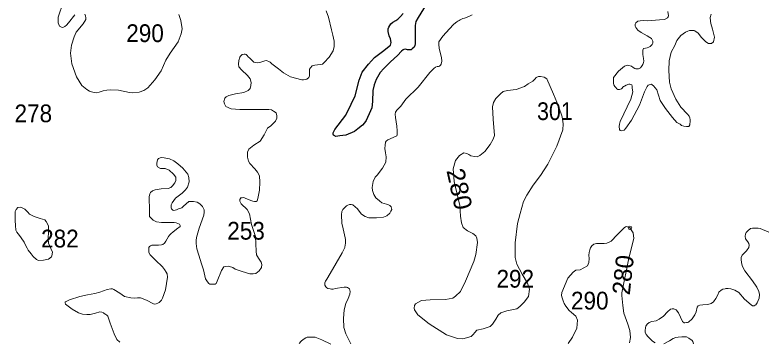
# Model space of a CAD drawing. Extents: x 445.4 to 500, y 8728.7 to 8784.
# Drawn here: x 493.2 to 500, y 8760.15 to 8763.1 of the extents above; entities that cross this region are included whole.
import ezdxf
from ezdxf.enums import TextEntityAlignment as Align

# ---------------------------------------------------------------- set-up
doc = ezdxf.new("R2010")
doc.units = 0
doc.header["$LTSCALE"] = 0.064
doc.header["$PDMODE"] = 32
doc.header["$PDSIZE"] = 0.032
doc.layers.add('1', color=7, linetype='Continuous', lineweight=25)
doc.layers.add('2', color=7, linetype='Continuous', lineweight=13)
doc.layers.add('21', color=7, linetype='Continuous')
doc.layers.add('61', color=7, linetype='Continuous')

msp = doc.modelspace()

# ---------------------------------------------------------------- linework, layer by layer
at = {"layer": '1'}
msp.add_lwpolyline([(496.9312, 8763.2318), (496.8349, 8763.0758), (496.8136, 8763.0385), (496.8081, 8763.0023), (496.8067, 8762.966), (496.8081, 8762.9298), (496.8081, 8762.8365), (496.8053, 8762.8212), (496.7969, 8762.8072), (496.7816, 8762.7919), (496.7718, 8762.7821), (496.7579, 8762.7821), (496.7369, 8762.7835), (496.7202, 8762.7891), (496.7063, 8762.7877), (496.6979, 8762.7821), (496.6839, 8762.771), (496.6491, 8762.7334), (496.5859, 8762.674), (496.5232, 8762.6155), (496.4911, 8762.5807), (496.4562, 8762.5166), (496.4381, 8762.4692), (496.4255, 8762.4177), (496.4214, 8762.3188), (496.4157, 8762.2618), (496.4032, 8762.2339), (496.3641, 8762.1476), (496.3502, 8762.1267), (496.3306, 8762.1044), (496.2902, 8762.071), (496.2609, 8762.0473), (496.1828, 8762.0152), (496.1284, 8762.0083), (496.1089, 8762.0055), (496.0894, 8762.0041), (496.081, 8762.0083), (496.0698, 8762.0152), (496.0684, 8762.0236), (496.0684, 8762.0347), (496.0824, 8762.0654), (496.1828, 8762.1949), (496.2302, 8762.2925), (496.2651, 8762.3701), (496.3028, 8762.5108), (496.3279, 8762.5819), (496.3865, 8762.6543), (496.4409, 8762.7156), (496.5137, 8762.7697), (496.5835, 8762.8268), (496.5904, 8762.8491), (496.5835, 8762.8839), (496.5723, 8762.909), (496.5639, 8762.9494), (496.5639, 8762.9717), (496.5695, 8762.9884), (496.5779, 8763.0037), (496.589, 8763.0191), (496.6044, 8763.033), (496.6323, 8763.0483), (496.6518, 8763.0609), (496.6755, 8763.0832), (496.6992, 8763.1096)], dxfattribs=at)
at = {"layer": '2'}
for points in [[(493.6321, 8763.2093), (493.5868, 8763.0783), (493.5853, 8763.0283), (493.5962, 8762.9972), (493.6149, 8762.9878), (493.629, 8762.9862), (493.6462, 8762.9925), (493.6618, 8763.0065), (493.679, 8763.0283), (493.7367, 8763.0985)], [(496.004, 8763.1343), (496.0251, 8763.0768)], [(499.089, 8763.1294), (499.094, 8763.0893), (499.0915, 8763.0805), (499.084, 8763.0705), (499.084, 8763.0705), (499.0589, 8763.0555), (499.0125, 8763.053), (498.9007, 8763.0459), (498.8644, 8763.0484), (498.8393, 8763.0446), (498.8155, 8763.0409), (498.8155, 8763.0409), (498.7992, 8763.0283), (498.7992, 8763.0283), (498.7916, 8763.0158), (498.7941, 8762.997), (498.7992, 8762.9845), (498.8167, 8762.9607), (498.8468, 8762.9394), (498.9007, 8762.9093), (498.9258, 8762.8955), (498.9409, 8762.8855), (498.9459, 8762.8742), (498.9509, 8762.8617), (498.9509, 8762.8429), (498.9459, 8762.8316), (498.9296, 8762.8128), (498.9158, 8762.8091), (498.9007, 8762.8028), (498.8857, 8762.7991), (498.8669, 8762.7941), (498.8669, 8762.7941), (498.8631, 8762.7815), (498.8619, 8762.7665), (498.8619, 8762.7427), (498.8694, 8762.7064), (498.8721, 8762.6804), (498.8683, 8762.6691), (498.8633, 8762.6503), (498.8508, 8762.6328), (498.842, 8762.6215), (498.8219, 8762.6128), (498.8131, 8762.6115), (498.7993, 8762.6128), (498.7906, 8762.6153), (498.7743, 8762.6253), (498.7605, 8762.6366), (498.7354, 8762.6428), (498.7241, 8762.6466), (498.6977, 8762.6378), (498.6438, 8762.5902), (498.5987, 8762.5338), (498.5962, 8762.5163), (498.5962, 8762.4937), (498.5987, 8762.48), (498.6012, 8762.4674), (498.6087, 8762.4537), (498.6187, 8762.4436)], [(493.8273, 8763.1048), (493.8335, 8763.0892), (493.8366, 8763.0705), (493.8351, 8763.058), (493.8101, 8763.0174), (493.7492, 8762.9426), (493.7305, 8762.9005), (493.707, 8762.826), (493.6976, 8762.7542), (493.7086, 8762.6575), (493.7523, 8762.5406), (493.7991, 8762.4626), (493.8428, 8762.4251), (493.8695, 8762.4116), (493.8866, 8762.4054), (493.9101, 8762.3992), (493.935, 8762.396), (493.9553, 8762.4007), (493.9913, 8762.4148), (494.024, 8762.421), (494.0584, 8762.4225), (494.1313, 8762.4203), (494.2297, 8762.3985), (494.2594, 8762.397), (494.3156, 8762.4032), (494.3593, 8762.4157), (494.3952, 8762.4406), (494.4592, 8762.5139), (494.5139, 8762.595), (494.5576, 8762.6917), (494.5954, 8762.7538), (494.6673, 8762.8567), (494.6969, 8762.9269), (494.7047, 8762.9737), (494.6938, 8763.0485), (494.6751, 8763.1031)], [(496.0251, 8763.0768), (496.0533, 8762.9643), (496.0652, 8762.9169), (496.0769, 8762.8618), (496.0769, 8762.8137), (496.0687, 8762.7751), (496.0311, 8762.7177), (495.9861, 8762.6689), (495.972, 8762.6548), (495.9509, 8762.6513), (495.9016, 8762.6466), (495.8769, 8762.6384), (495.8617, 8762.622), (495.8617, 8762.622), (495.8535, 8762.6103), (495.8523, 8762.5892), (495.8535, 8762.5646), (495.8523, 8762.5494), (495.8464, 8762.5329), (495.8288, 8762.5201), (495.8159, 8762.5165), (495.7983, 8762.513), (495.7831, 8762.5142), (495.6834, 8762.5388), (495.62, 8762.5751), (495.5754, 8762.6138), (495.5149, 8762.6576), (495.4997, 8762.6728), (495.4856, 8762.6799), (495.4727, 8762.6846), (495.4621, 8762.6869), (495.4492, 8762.6846), (495.407, 8762.6693), (495.3882, 8762.6658), (495.3694, 8762.6681), (495.3518, 8762.6717), (495.3166, 8762.708), (495.3014, 8762.7209), (495.2908, 8762.7338), (495.2815, 8762.7408), (495.2732, 8762.7443), (495.2627, 8762.7455), (495.2463, 8762.7408), (495.2322, 8762.7279), (495.2263, 8762.7185), (495.2158, 8762.6869), (495.2134, 8762.6541), (495.2158, 8762.6318), (495.2392, 8762.6025), (495.2955, 8762.551), (495.318, 8762.5233), (495.3262, 8762.4905), (495.325, 8762.4612), (495.3168, 8762.4354), (495.3016, 8762.4166), (495.2605, 8762.3979), (495.1849, 8762.3869), (495.1263, 8762.3717), (495.1005, 8762.3588), (495.0887, 8762.347), (495.0805, 8762.3178), (495.0852, 8762.2978), (495.0981, 8762.2732), (495.1462, 8762.2521), (495.226, 8762.2451), (495.3375, 8762.2463), (495.4384, 8762.2474), (495.486, 8762.2471), (495.5094, 8762.2424), (495.5294, 8762.2307), (495.5528, 8762.2154), (495.5599, 8762.1896), (495.5575, 8762.1674), (495.547, 8762.1416), (495.5036, 8762.0994), (495.4742, 8762.0771), (495.4437, 8762.0162), (495.4074, 8761.96), (495.3499, 8761.926), (495.3072, 8761.8876), (495.2955, 8761.8607), (495.2932, 8761.8173), (495.3026, 8761.781), (495.3155, 8761.7587), (495.3589, 8761.7119), (495.3847, 8761.6814), (495.4023, 8761.6486), (495.4058, 8761.59), (495.4035, 8761.5187), (495.3918, 8761.4578), (495.3859, 8761.4332), (495.3824, 8761.4226), (495.373, 8761.4179), (495.3566, 8761.4168), (495.3437, 8761.4203), (495.3015, 8761.4355), (495.2674, 8761.4496), (495.2557, 8761.4543), (495.2451, 8761.4508), (495.2346, 8761.4496), (495.2346, 8761.4496)], [(497.0362, 8762.6442), (497.0407, 8762.6531), (497.0484, 8762.681), (497.0455, 8762.7151), (497.0232, 8762.7953), (497.0202, 8762.8339), (497.0217, 8762.8547), (497.0574, 8762.9081), (497.1183, 8762.9735), (497.154, 8763.0121), (497.1718, 8763.0255), (497.1822, 8763.0359), (497.1926, 8763.0433), (497.203, 8763.0492), (497.2135, 8763.0552), (497.2253, 8763.0611), (497.2387, 8763.0656), (497.2521, 8763.07), (497.2926, 8763.0843), (497.3233, 8763.0987)], [(498.6187, 8762.4436), (498.6263, 8762.4324), (498.635, 8762.4273), (498.6513, 8762.4273), (498.6702, 8762.4324), (498.689, 8762.4537), (498.6952, 8762.4574), (498.7115, 8762.4649), (498.7366, 8762.4737), (498.7454, 8762.4749), (498.7617, 8762.4674), (498.7655, 8762.4562), (498.7667, 8762.4374), (498.7705, 8762.4051), (498.7542, 8762.34), (498.6576, 8762.1383), (498.6526, 8762.1132), (498.6488, 8762.0919), (498.6501, 8762.0669), (498.6576, 8762.0569), (498.6739, 8762.0531), (498.6927, 8762.0606), (498.709, 8762.0769), (498.7604, 8762.1508), (498.8319, 8762.2836), (498.8783, 8762.4064), (498.9026, 8762.4531), (498.9114, 8762.4643), (498.9114, 8762.4643), (498.939, 8762.4731), (498.9452, 8762.4694), (498.959, 8762.4581), (498.9891, 8762.4243), (499.0192, 8762.3278), (499.0669, 8762.2539), (499.1284, 8762.1724), (499.1701, 8762.1293), (499.1977, 8762.113), (499.2115, 8762.103), (499.2328, 8762.0967), (499.2554, 8762.093), (499.2767, 8762.0917), (499.2767, 8762.0917), (499.2855, 8762.1067), (499.2868, 8762.118), (499.2893, 8762.1355), (499.2893, 8762.1518), (499.2855, 8762.1706), (499.2793, 8762.1857), (499.2642, 8762.2045), (499.2065, 8762.2671), (499.1597, 8762.3394), (499.117, 8762.4321), (499.102, 8762.491), (499.0957, 8762.5962), (499.1006, 8762.6847), (499.1182, 8762.7612), (499.1495, 8762.8238), (499.1684, 8762.8677), (499.206, 8762.9115), (499.2461, 8762.9441), (499.2687, 8762.9516), (499.2825, 8762.9566), (499.2963, 8762.9579), (499.3239, 8762.9579), (499.3327, 8762.9554), (499.3603, 8762.9341), (499.3904, 8762.894), (499.4301, 8762.8543), (499.4552, 8762.8406), (499.4727, 8762.8393), (499.4828, 8762.8406), (499.5003, 8762.8556), (499.5079, 8762.8969), (499.4903, 8762.9709), (499.4752, 8763.0222), (499.474, 8763.041), (499.4702, 8763.0748), (499.4778, 8763.1036)], [(496.1821, 8760.2236), (496.1648, 8760.2812), (496.1601, 8760.3629), (496.1664, 8760.4398), (496.1821, 8760.4978), (496.2025, 8760.5418), (496.2182, 8760.5826), (496.2198, 8760.6061), (496.2147, 8760.6306), (496.1955, 8760.6419), (496.1877, 8760.6462), (496.1668, 8760.6453), (496.1451, 8760.6427), (496.105, 8760.6349), (496.0876, 8760.6323), (496.0685, 8760.628), (496.0528, 8760.6271), (496.0415, 8760.6288), (496.0189, 8760.6332), (496.0093, 8760.6401), (496.0015, 8760.6471), (495.9936, 8760.6645), (495.9928, 8760.6845), (495.998, 8760.7001), (496.0102, 8760.7158), (496.0415, 8760.7688), (496.1495, 8760.9536), (496.1714, 8761.0011), (496.1766, 8761.0255), (496.1792, 8761.0385), (496.1801, 8761.0516), (496.1792, 8761.0733), (496.1757, 8761.0881), (496.1583, 8761.1706), (496.147, 8761.2219), (496.1418, 8761.2973), (496.1452, 8761.326), (496.1548, 8761.3451), (496.1679, 8761.3573), (496.1766, 8761.3669), (496.1879, 8761.3773), (496.2009, 8761.3834), (496.2157, 8761.3886), (496.2288, 8761.3903), (496.2453, 8761.386), (496.2871, 8761.3512), (496.3193, 8761.3069), (496.3315, 8761.2956), (496.3576, 8761.2808), (496.3889, 8761.2704), (496.4028, 8761.2695), (496.4577, 8761.2704), (496.5217, 8761.2744), (496.5374, 8761.2805), (496.5504, 8761.2875), (496.5774, 8761.3109), (496.5887, 8761.3309), (496.5966, 8761.3457), (496.5948, 8761.3577), (496.5896, 8761.369), (496.5774, 8761.382), (496.5678, 8761.3864), (496.5487, 8761.3942), (496.5061, 8761.4055), (496.486, 8761.4229), (496.453, 8761.449), (496.4347, 8761.4803), (496.4225, 8761.515), (496.419, 8761.542), (496.4286, 8761.5985), (496.4469, 8761.635), (496.4643, 8761.6556), (496.513, 8761.7182), (496.5426, 8761.7712), (496.5461, 8761.819), (496.5384, 8761.8569), (496.534, 8761.8934), (496.5357, 8761.9256), (496.541, 8761.9508), (496.5453, 8761.9612), (496.5619, 8761.9725), (496.6097, 8761.9951), (496.6429, 8762.0079), (496.6444, 8762.0183), (496.6444, 8762.0348), (496.6444, 8762.0542), (496.6414, 8762.0946), (496.6295, 8762.1733), (496.6265, 8762.2032), (496.6309, 8762.2212), (496.6429, 8762.2406), (496.6773, 8762.2765), (496.7223, 8762.3393), (496.834, 8762.4467), (496.9411, 8762.5789), (496.9753, 8762.616), (496.9901, 8762.6279), (497.0065, 8762.6323), (497.0184, 8762.6338), (497.0258, 8762.6368), (497.0362, 8762.6442)], [(495.2346, 8761.4496), (495.2264, 8761.4343), (495.2264, 8761.4191), (495.2358, 8761.3945), (495.2897, 8761.3441), (495.312, 8761.3066), (495.3296, 8761.2094), (495.366, 8761.1029), (495.3731, 8760.9681), (495.3742, 8760.9353), (495.393, 8760.906), (495.4165, 8760.8709), (495.4223, 8760.8486), (495.4212, 8760.8217), (495.3989, 8760.7935), (495.368, 8760.7695), (495.3468, 8760.7649), (495.314, 8760.766), (495.2459, 8760.7859), (495.1826, 8760.8082), (495.1626, 8760.8234), (495.1321, 8760.8316), (495.1228, 8760.8328), (495.0946, 8760.8316), (495.0793, 8760.827), (495.0582, 8760.7941), (495.0195, 8760.6981), (495.0101, 8760.6781), (495.0019, 8760.6723), (494.9925, 8760.6723), (494.9691, 8760.6711), (494.9538, 8760.6723), (494.9456, 8760.6781), (494.9339, 8760.6922), (494.9151, 8760.7203), (494.8963, 8760.8), (494.8787, 8760.8551), (494.8564, 8760.9336), (494.8361, 8760.9906), (494.8325, 8761.0153), (494.8314, 8761.0399), (494.8302, 8761.0668), (494.8337, 8761.0938), (494.8572, 8761.1781), (494.9006, 8761.2953), (494.9021, 8761.3209), (494.9021, 8761.3408), (494.8974, 8761.3537), (494.8868, 8761.3724), (494.8634, 8761.3959), (494.8387, 8761.4111), (494.8076, 8761.4166), (494.7841, 8761.4178), (494.7654, 8761.4166), (494.7173, 8761.3756), (494.7008, 8761.3592), (494.6727, 8761.3498), (494.6539, 8761.3416), (494.6281, 8761.3369), (494.6211, 8761.3393), (494.6093, 8761.3498), (494.6046, 8761.358), (494.6046, 8761.3698), (494.6058, 8761.3873), (494.6152, 8761.4049), (494.6434, 8761.4471), (494.7044, 8761.4916), (494.736, 8761.5233), (494.7525, 8761.5474), (494.7666, 8761.5931), (494.7643, 8761.6318), (494.756, 8761.6646), (494.7115, 8761.7173), (494.6669, 8761.7571), (494.629, 8761.7821), (494.5902, 8761.802), (494.5433, 8761.8102), (494.5152, 8761.8126), (494.4905, 8761.8032), (494.4811, 8761.7915), (494.4764, 8761.7633), (494.4764, 8761.7458), (494.4811, 8761.7305), (494.5093, 8761.7153), (494.5515, 8761.7129), (494.5879, 8761.6989), (494.6266, 8761.6637), (494.6466, 8761.6356), (494.6466, 8761.6075), (494.6372, 8761.584), (494.6184, 8761.5594), (494.6008, 8761.543), (494.5797, 8761.5348), (494.5163, 8761.5301), (494.4611, 8761.5222), (494.4377, 8761.5128), (494.4189, 8761.4988), (494.413, 8761.4847), (494.406, 8761.4589), (494.4083, 8761.3324), (494.4107, 8761.2808)], [(494.4107, 8761.2808), (494.4271, 8761.2632), (494.4424, 8761.2492), (494.474, 8761.2328), (494.5174, 8761.2292), (494.5468, 8761.2269), (494.6043, 8761.2281), (494.6336, 8761.2269), (494.65, 8761.2246), (494.6653, 8761.2199), (494.6805, 8761.214), (494.6805, 8761.214), (494.6876, 8761.2011), (494.6852, 8761.1906), (494.6547, 8761.1671), (494.6196, 8761.1393), (494.6055, 8761.1288), (494.5914, 8761.1147), (494.5809, 8761.1007), (494.5574, 8761.0585), (494.5445, 8761.0421), (494.5292, 8761.0292), (494.5187, 8761.0257), (494.4917, 8761.0222), (494.4295, 8761.0222), (494.4178, 8761.0175), (494.4084, 8761.0116), (494.4037, 8761.0022), (494.4025, 8760.9894), (494.4049, 8760.9577), (494.4166, 8760.9366), (494.4637, 8760.889), (494.527, 8760.8269), (494.5446, 8760.8035), (494.5587, 8760.7812), (494.5681, 8760.7637), (494.5728, 8760.7355), (494.554, 8760.6219), (494.5281, 8760.5451), (494.5176, 8760.5287), (494.4976, 8760.5064), (494.4835, 8760.4994), (494.4706, 8760.4936), (494.4589, 8760.4912), (494.4472, 8760.4959), (494.3826, 8760.5287), (494.3287, 8760.5486), (494.3005, 8760.5486), (494.2771, 8760.5463), (494.2419, 8760.5486), (494.1855, 8760.5615), (494.1414, 8760.5909), (494.0874, 8760.6249), (494.0769, 8760.6307), (494.0604, 8760.6307), (494.0288, 8760.6237), (493.9607, 8760.6014), (493.9173, 8760.5885), (493.8516, 8760.5768), (493.7824, 8760.5616), (493.6885, 8760.5299), (493.658, 8760.5171), (493.6487, 8760.5124), (493.6475, 8760.503), (493.6522, 8760.4924), (493.7132, 8760.4479), (493.7683, 8760.4151), (493.7871, 8760.4081), (493.8047, 8760.401), (493.8446, 8760.3987), (493.8739, 8760.3987), (493.9232, 8760.4116), (493.9619, 8760.4221), (493.9783, 8760.4198), (493.9936, 8760.4128), (493.9994, 8760.4069), (493.9994, 8760.4069), (494.0147, 8760.3987), (494.0253, 8760.3917), (494.0346, 8760.3823), (494.0549, 8760.3217), (494.0901, 8760.2233), (494.1147, 8760.1741), (494.1417, 8760.1483)], [(498.7422, 8760.1443), (498.7501, 8760.1913), (498.7462, 8760.254), (498.7266, 8760.3108), (498.6913, 8760.4106), (498.6815, 8760.4811), (498.6736, 8760.5712), (498.6713, 8760.5952), (498.736, 8760.9078), (498.7811, 8761.084), (498.7752, 8761.135), (498.7458, 8761.18), (498.7183, 8761.1918), (498.7066, 8761.1878), (498.6929, 8761.18), (498.6301, 8761.1173), (498.5772, 8761.0605), (498.5576, 8761.0507), (498.536, 8761.041), (498.5144, 8761.037), (498.4791, 8761.037), (498.4438, 8761.037), (498.4203, 8761.0331), (498.4007, 8761.0175), (498.3889, 8760.9998), (498.3831, 8760.9822), (498.3791, 8760.9587), (498.3752, 8760.9332), (498.3772, 8760.9039), (498.3752, 8760.8667), (498.3635, 8760.8373), (498.2967, 8760.8008), (498.2575, 8760.7988), (498.2339, 8760.7793), (498.1849, 8760.7264), (498.13, 8760.5971), (498.128, 8760.5697), (498.1339, 8760.5482), (498.1437, 8760.5207), (498.1535, 8760.4972), (498.1673, 8760.4737), (498.1967, 8760.4346), (498.2182, 8760.4169), (498.2575, 8760.3837), (498.2731, 8760.3464), (498.2652, 8760.2747), (498.228, 8760.1944), (498.1868, 8760.1376)], [(500, 8761.1413), (499.9219, 8761.1726), (499.9038, 8761.1764), (499.8829, 8761.1764), (499.8686, 8761.1764), (499.8515, 8761.1754), (499.8335, 8761.1726), (499.8106, 8761.1536), (499.7945, 8761.1374), (499.7888, 8761.1232), (499.7869, 8761.1032), (499.7878, 8761.0804), (499.8097, 8761.0548), (499.8173, 8761.0386), (499.8211, 8761.0234), (499.8201, 8761.0025), (499.7964, 8760.9712), (499.76, 8760.9345), (499.7486, 8760.9117), (499.7486, 8760.8965), (499.7524, 8760.8652), (499.7609, 8760.831), (499.7818, 8760.793), (499.8503, 8760.7018), (499.8916, 8760.644), (499.9097, 8760.606), (499.9135, 8760.5804), (499.9106, 8760.5452), (499.8954, 8760.5025), (499.8887, 8760.4949), (499.8811, 8760.4863), (499.8754, 8760.4816), (499.8659, 8760.4778), (499.8526, 8760.4768), (499.8402, 8760.4844), (499.7794, 8760.5367), (499.729, 8760.5965), (499.6909, 8760.6174), (499.657, 8760.6288), (499.6314, 8760.6326), (499.6123, 8760.6326), (499.6057, 8760.6307), (499.5838, 8760.6269), (499.5676, 8760.6184), (499.5486, 8760.5994), (499.5401, 8760.5766), (499.522, 8760.5433), (499.4992, 8760.5139), (499.4782, 8760.4977), (499.4488, 8760.4882), (499.4031, 8760.4863), (499.3755, 8760.4825), (499.3609, 8760.4773), (499.3514, 8760.4659), (499.3419, 8760.4231), (499.3314, 8760.3965), (499.3067, 8760.3604), (499.2753, 8760.3291), (499.2658, 8760.3281), (499.2553, 8760.3253), (499.241, 8760.3243), (499.2344, 8760.3243), (499.2344, 8760.3243), (499.2192, 8760.3348), (499.1849, 8760.4146), (499.1631, 8760.4393), (499.1431, 8760.4488), (499.1279, 8760.4488), (499.1108, 8760.4459), (499.0851, 8760.4241), (499.0499, 8760.3842), (499.0099, 8760.3566), (498.9824, 8760.3414), (498.9434, 8760.3357), (498.9199, 8760.3258), (498.9009, 8760.3116), (498.8904, 8760.2945), (498.8857, 8760.2812), (498.8828, 8760.2527), (498.8838, 8760.2384), (498.8933, 8760.2194), (498.9104, 8760.1976), (498.9504, 8760.1577), (498.9732, 8760.1425)], [(495.7616, 8760.1378), (495.7774, 8760.1582), (495.7978, 8760.1723), (495.8214, 8760.188), (495.8339, 8760.1943), (495.8544, 8760.1958), (495.9046, 8760.1943), (495.9643, 8760.1707), (496.0454, 8760.131)], [(496.2261, 8760.1358), (496.1821, 8760.2236)], [(499.0512, 8760.1358), (499.1025, 8760.1615), (499.1365, 8760.1816), (499.1594, 8760.1902), (499.1803, 8760.193), (499.2126, 8760.1968), (499.2345, 8760.1978), (499.2564, 8760.1968), (499.2773, 8760.1854), (499.3058, 8760.1636), (499.3146, 8760.1545), (499.3194, 8760.1346)]]:
    msp.add_lwpolyline(points, dxfattribs=at)
for points in [[(497.1504, 8761.7109), (497.1711, 8761.7872), (497.2061, 8761.8317), (497.2459, 8761.8555), (497.2745, 8761.8507), (497.2905, 8761.8396), (497.3096, 8761.8285), (497.343, 8761.8221), (497.3668, 8761.8206), (497.3907, 8761.8301), (497.4353, 8761.8682), (497.4851, 8761.9313), (497.5105, 8761.979), (497.5232, 8762.0123), (497.5105, 8762.1601), (497.5041, 8762.2713), (497.5155, 8762.3089), (497.5362, 8762.3454), (497.5776, 8762.3883), (497.6015, 8762.4074), (497.6412, 8762.4169), (497.7176, 8762.4248), (497.794, 8762.4519), (497.8258, 8762.4773), (497.8688, 8762.5027), (497.8894, 8762.5218), (497.9006, 8762.5329), (497.9213, 8762.544), (497.9388, 8762.544), (497.9722, 8762.5361), (497.9961, 8762.5234), (498.0565, 8762.3851), (498.0995, 8762.2771), (498.1329, 8762.1786), (498.1426, 8762.1156), (498.1411, 8762.0616), (498.087, 8761.9154), (498.0058, 8761.7533), (497.9389, 8761.6519), (497.8737, 8761.5629), (497.8148, 8761.4739), (497.7861, 8761.4183), (497.7559, 8761.3103), (497.7319, 8761.2187), (497.7096, 8761.0455), (497.7112, 8760.9136), (497.724, 8760.8521), (497.7733, 8760.7631), (497.8226, 8760.6821), (497.8401, 8760.6264), (497.8306, 8760.5597), (497.7924, 8760.5089), (497.7522, 8760.4713), (497.7235, 8760.4506), (497.636, 8760.4331), (497.5819, 8760.4125), (497.5565, 8760.3918), (497.5358, 8760.3553), (497.5039, 8760.3124), (497.4849, 8760.2917), (497.4212, 8760.271), (497.3639, 8760.2583), (497.3464, 8760.2361), (497.3321, 8760.2186), (497.3114, 8760.2011), (497.2382, 8760.1805), (497.1905, 8760.1837), (497.0903, 8760.217), (496.9327, 8760.3139), (496.8309, 8760.3966), (496.8023, 8760.4411), (496.7991, 8760.457), (496.8007, 8760.4808), (496.8102, 8760.4951), (496.8373, 8760.511), (496.8643, 8760.5237), (496.9423, 8760.5316), (497.0823, 8760.5348), (497.1475, 8760.5452), (497.1714, 8760.5626), (497.216, 8760.6071), (497.2621, 8760.6993), (497.3369, 8760.8773), (497.3561, 8760.9403), (497.3689, 8761.0467), (497.3625, 8761.088), (497.3545, 8761.1071), (497.3275, 8761.1294), (497.2798, 8761.1516), (497.2416, 8761.1834), (497.2257, 8761.2247), (497.2177, 8761.2851), (497.2097, 8761.3816), (497.1604, 8761.5977)], [(493.3123, 8761.3223), (493.2832, 8761.3481), (493.262, 8761.3597), (493.2428, 8761.3655), (493.2216, 8761.3616), (493.2062, 8761.3462), (493.1985, 8761.327), (493.1966, 8761.3058), (493.1985, 8761.2846), (493.1966, 8761.2461), (493.2004, 8761.1999), (493.2043, 8761.1576), (493.2139, 8761.1403), (493.2351, 8761.1095), (493.2505, 8761.0883), (493.2774, 8761.0517), (493.2813, 8761.0402), (493.3063, 8760.9978), (493.3159, 8760.9786), (493.3409, 8760.9459), (493.3602, 8760.9228), (493.391, 8760.8958), (493.4083, 8760.8862), (493.4526, 8760.8881), (493.4988, 8760.8977), (493.5257, 8760.9189), (493.5296, 8760.9266), (493.5334, 8760.9593), (493.518, 8760.994), (493.4988, 8761.0421), (493.4949, 8761.0844), (493.4988, 8761.1441), (493.4988, 8761.1711), (493.4988, 8761.198), (493.4776, 8761.2365), (493.4661, 8761.2519), (493.4218, 8761.2634), (493.3948, 8761.2731), (493.3679, 8761.2827), (493.3506, 8761.2923), (493.3275, 8761.3039)]]:
    msp.add_lwpolyline(points, close=True, dxfattribs=at)
msp.add_point((498.7458, 8761.18), dxfattribs=at)

# ---------------------------------------------------------------- texts
at = {"layer": '21'}
for s, width, p in [('290', 0.95, (494.1999, 8762.8534)), ('301', 0.9, (497.9076, 8762.1506)), ('278', 0.95, (493.1918, 8762.1311)), ('253', 0.95, (495.1115, 8761.0733)), ('282', 0.95, (493.4314, 8761.003)), ('292', 0.95, (497.5414, 8760.6408))]:
    msp.add_text(s, height=0.16, dxfattribs=dict(at, width=width)).set_placement(p)
at = {"layer": '21', "width": 0.95}
msp.add_text('290', height=0.16, dxfattribs=at).set_placement((498.5527, 8760.4438), align=Align.RIGHT)
at = {"layer": '61', "width": 1.05}
msp.add_text('280', height=0.16, rotation=282.411, dxfattribs=at).set_placement((497.1294, 8761.5131), align=Align.CENTER)
at = {"layer": '61'}
msp.add_text('280', height=0.16, rotation=83.792, dxfattribs=at).set_placement((498.7628, 8760.7468), align=Align.CENTER)

doc.saveas('drawing.dxf')
